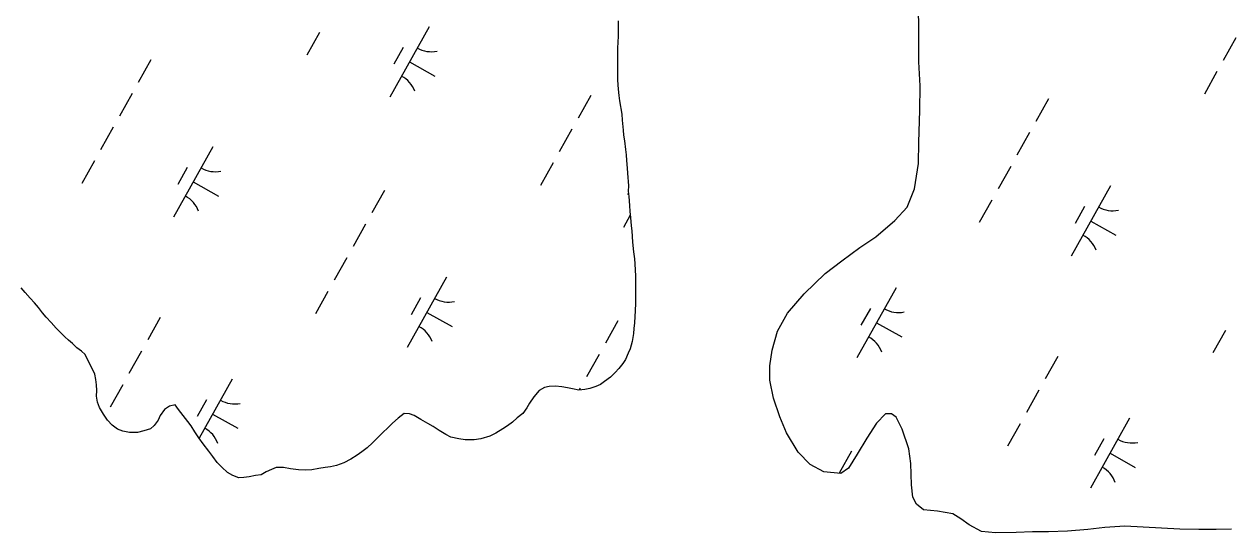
# Model space of a CAD drawing. Extents: x 3923531 to 3943530, y 207391 to 229799.
# Drawn here: x 3933948 to 3934698, y 210726 to 211043 of the extents above; entities that cross this region are included whole.
import ezdxf

# ---------------------------------------------------------------- set-up
doc = ezdxf.new("R2010")
doc.units = 0
doc.layers.add('V-TOPO-SHOR', color=7, linetype='Continuous')
doc.layers.add('V-WETL-SWMP', color=7, linetype='Continuous')

msp = doc.modelspace()

# ---------------------------------------------------------------- linework, layer by layer
at = {"layer": 'V-TOPO-SHOR'}
for points in [[(3934689.37, 210728.12), (3934678.5, 210728.24), (3934666.67, 210728.48), (3934632.59, 210730.36), (3934620.1, 210729.53), (3934609.54, 210728.14), (3934596.83, 210727.21), (3934584.99, 210726.8), (3934575.09, 210726.69), (3934564.87, 210726.37), (3934552.06, 210726.08), (3934543.36, 210727.04), (3934535.76, 210731), (3934530.53, 210734.82), (3934525.51, 210737.89), (3934516.06, 210739.61), (3934507.36, 210740.45), (3934502.98, 210743.95), (3934500.77, 210748.38), (3934499.89, 210755.92), (3934499.5, 210769.27), (3934498.2, 210778.43), (3934494.14, 210790.52), (3934490.24, 210797.99), (3934487.36, 210800.17), (3934483.7, 210800.1), (3934478.15, 210794.25), (3934472.02, 210784.96), (3934466.1, 210775.01), (3934460.73, 210766.25), (3934455.86, 210763.08), (3934445.43, 210764.05), (3934436.77, 210768.67), (3934429.32, 210776.39), (3934422.14, 210788.3), (3934418.05, 210798.35), (3934414.09, 210809.91), (3934411.74, 210821.12), (3934411.73, 210829.95), (3934413.24, 210839.83), (3934416.48, 210851.52), (3934422.85, 210862.85), (3934433.2, 210874.79), (3934446.14, 210887.34), (3934456.56, 210895.3), (3934467.84, 210903.67), (3934477.6, 210910.34), (3934489.54, 210920.32), (3934497.17, 210928.74), (3934501.81, 210940.09), (3934504.24, 210955.88), (3934504.5, 210969.22), (3934505.03, 210988.9), (3934505.31, 211004.18), (3934504.51, 211019.14), (3934504.41, 211040.01), (3934503.93, 211064.66)], [(3934317.52, 211044.59), (3934317.48, 211040.62), (3934317.42, 211035.32), (3934317.21, 211031.19), (3934317.17, 211027.88), (3934317.08, 211019.6), (3934317.04, 211015.8), (3934317, 211012.49), (3934317.11, 211007.68), (3934317.55, 211002.05), (3934318, 210998.08), (3934318.3, 210994.93), (3934319.7, 210986.64), (3934319.98, 210982.83), (3934320.58, 210976.53)], [(3934320.58, 210976.53), (3934320.87, 210973.38), (3934321.5, 210969.9), (3934322.1, 210964.6), (3934322.4, 210961.28), (3934322.69, 210957.8), (3934323.13, 210953), (3934323.26, 210949.85), (3934323.84, 210941.9), (3934323.8, 210938.59), (3934324.1, 210935.28), (3934324.53, 210929.81), (3934324.82, 210926), (3934325.11, 210922.36), (3934325.55, 210917.06), (3934326.01, 210913.91), (3934326.43, 210906.95), (3934327.03, 210900.99), (3934327.64, 210896.51), (3934327.77, 210893.37), (3934328.18, 210885.75), (3934328.32, 210882.6), (3934328.23, 210874.82), (3934328.17, 210868.87), (3934328.12, 210864.4), (3934327.7, 210856.79), (3934327.33, 210853.15), (3934326.96, 210850.01), (3934326.25, 210845.22), (3934324.88, 210840.6), (3934323.69, 210837.8), (3934321.99, 210834.01), (3934320.47, 210831.38), (3934317.95, 210828.26), (3934315.61, 210825.8), (3934312.76, 210823.02), (3934309.09, 210820.25), (3934306.59, 210818.45), (3934303.6, 210817.16), (3934299.94, 210815.88), (3934296.79, 210815.25), (3934292.98, 210814.96), (3934289.18, 210815.67), (3934285.88, 210816.36), (3934282.41, 210816.9), (3934278.44, 210817.27), (3934274.63, 210817.15), (3934271.65, 210816.52), (3934268.31, 210814.57), (3934264.96, 210810.8), (3934262.43, 210806.69), (3934260.75, 210803.9), (3934258.23, 210800.45), (3934254.72, 210797.68), (3934251.71, 210795.06), (3934248.71, 210792.77), (3934245.87, 210790.82), (3934241.37, 210788.06), (3934237.71, 210786.28), (3934232.07, 210784.68), (3934227.93, 210784.07), (3934222.29, 210783.96), (3934218.33, 210784.5), (3934213.54, 210785.55), (3934210.25, 210787.24), (3934206.14, 210789.77), (3934202.36, 210792.29), (3934199.07, 210794.15), (3934194.79, 210796.68), (3934190.68, 210799.04), (3934187.71, 210800.07), (3934184.41, 210800.27), (3934180.73, 210797.5), (3934177.22, 210794.39), (3934174.05, 210791.28), (3934171.37, 210788.66), (3934167.85, 210785.22), (3934164.68, 210782.11), (3934161.33, 210779.01), (3934158, 210776.56), (3934155.16, 210774.44), (3934151.32, 210772), (3934147, 210769.73), (3934142.34, 210767.96), (3934138.52, 210767.17), (3934135.38, 210766.71), (3934131.4, 210766.1), (3934127.08, 210765.32), (3934122.78, 210765.03), (3934118.65, 210765.41), (3934113.85, 210765.96), (3934109.39, 210766.83), (3934104.76, 210766.72), (3934101.93, 210765.59), (3934098.6, 210763.97), (3934095.6, 210762.18), (3934091.96, 210761.73), (3934087.98, 210760.94), (3934084.83, 210760.48), (3934081.68, 210760.35), (3934077.89, 210761.72)], [(3933986, 210837.05), (3933983.7, 210839.05), (3933980.91, 210841.24), (3933978.13, 210843.92), (3933975.67, 210845.93), (3933973.38, 210848.11), (3933970.59, 210850.95), (3933968.14, 210853.46), (3933964.87, 210856.97), (3933961.76, 210860.32), (3933959.64, 210862.99), (3933957.02, 210866.33), (3933954.57, 210869.17), (3933951.96, 210872.18), (3933948.85, 210875.69), (3933946.23, 210878.53)], [(3934077.89, 210761.72), (3934074.6, 210763.74), (3934071, 210766.92), (3934068.21, 210769.93), (3934065.44, 210773.61), (3934063, 210776.94), (3934059.4, 210781.45), (3934056.8, 210785.29), (3934054.35, 210788.96), (3934052.08, 210792.62), (3934049.96, 210795.29), (3934047.02, 210799.13), (3934044.08, 210802.8), (3934041.96, 210805.64), (3934038.47, 210804.85), (3934035.47, 210802.9), (3934032.62, 210799.12), (3934031.43, 210796.16), (3934029.07, 210792.88), (3934026.73, 210790.75), (3934022.58, 210789.47), (3934018.6, 210788.52), (3934013.63, 210788.58), (3934009.5, 210789.29), (3934006.21, 210790.64), (3934002.93, 210793.16), (3933999.98, 210796.17), (3933997.54, 210799.84), (3933994.94, 210804.01), (3933993.65, 210807.5), (3933993.19, 210811.15), (3933993.23, 210814.62), (3933993.1, 210818.1), (3933992.81, 210821.58), (3933992.19, 210824.89), (3933986, 210837.05)], [(3934698.95, 210728.34), (3934689.37, 210728.12)]]:
    msp.add_lwpolyline(points, dxfattribs=at)
at = {"layer": 'V-WETL-SWMP'}
for p, q in [((3934199.88, 211040.84), (3934175.49, 210997.19)), ((3934131.79, 211037.3), (3934123.99, 211023.33)), ((3934701.53, 211033.96), (3934693.72, 211019.99)), ((3934183.88, 211028.01), (3934178.02, 211017.54)), ((3934026.92, 211020.28), (3934019.12, 211006.31)), ((3934187.68, 211019.01), (3934203.4, 211010.23)), ((3934689.82, 211013.01), (3934682.02, 210999.04)), ((3934015.22, 210999.33), (3934007.41, 210985.36)), ((3934300.41, 210998.08), (3934292.61, 210984.11)), ((3934584.96, 210995.99), (3934577.15, 210982.03)), ((3934003.51, 210978.38), (3933995.71, 210964.41)), ((3934288.71, 210977.13), (3934280.9, 210963.16)), ((3934573.25, 210975.04), (3934565.45, 210961.07)), ((3934065.47, 210966.19), (3934041.09, 210922.54)), ((3933991.81, 210957.43), (3933984, 210943.46)), ((3934049.47, 210953.37), (3934043.62, 210942.89)), ((3934277, 210956.17), (3934269.2, 210942.21)), ((3934561.55, 210954.09), (3934553.74, 210940.12)), ((3934053.28, 210944.36), (3934068.99, 210935.59)), ((3934172.14, 210939.16), (3934164.33, 210925.19)), ((3934323.89, 210937.58), (3934323.24, 210936.41)), ((3934623.51, 210941.9), (3934599.12, 210898.25)), ((3934549.84, 210933.14), (3934542.04, 210919.17)), ((3934607.5, 210929.08), (3934601.65, 210918.6)), ((3934325, 210923.75), (3934320.71, 210916.06)), ((3934160.43, 210918.21), (3934152.63, 210904.24)), ((3934611.31, 210920.08), (3934627.03, 210911.3)), ((3934148.73, 210897.25), (3934140.92, 210883.28)), ((3934210.69, 210885.06), (3934186.3, 210841.41)), ((3934137.02, 210876.3), (3934129.22, 210862.33)), ((3934490.3, 210878.59), (3934465.92, 210834.94)), ((3934194.68, 210872.24), (3934188.83, 210861.76)), ((3934198.49, 210863.24), (3934214.21, 210854.46)), ((3934474.3, 210865.76), (3934468.45, 210855.29)), ((3934032.81, 210860.12), (3934025, 210846.15)), ((3934317.35, 210858.03), (3934309.55, 210844.07)), ((3934478.11, 210856.76), (3934493.83, 210847.98)), ((3934695.05, 210852.01), (3934687.25, 210838.04)), ((3934021.1, 210839.17), (3934013.3, 210825.2)), ((3934305.64, 210837.08), (3934297.84, 210823.11)), ((3934590.84, 210835.83), (3934583.04, 210821.86)), ((3934009.4, 210818.21), (3934001.59, 210804.25)), ((3934077.48, 210821.75), (3934056.97, 210785.03)), ((3934293.94, 210816.13), (3934293.3, 210814.99)), ((3934061.48, 210808.93), (3934055.63, 210798.45)), ((3934579.14, 210814.88), (3934571.33, 210800.91)), ((3934065.29, 210799.93), (3934081.01, 210791.15)), ((3934567.43, 210793.93), (3934559.63, 210779.96)), ((3934635.52, 210797.46), (3934611.13, 210753.81)), ((3934619.52, 210784.64), (3934613.66, 210774.16)), ((3934462.56, 210776.91), (3934454.89, 210763.17)), ((3934623.33, 210775.64), (3934639.04, 210766.86))]:
    msp.add_line(p, q, dxfattribs=at)
for points in [[(3934689.37, 210728.12), (3934678.5, 210728.24), (3934666.67, 210728.48), (3934632.59, 210730.36), (3934620.1, 210729.53), (3934609.54, 210728.14), (3934596.83, 210727.21), (3934584.99, 210726.8), (3934575.09, 210726.69), (3934564.87, 210726.37), (3934552.06, 210726.08), (3934543.36, 210727.04), (3934535.76, 210731), (3934530.53, 210734.82), (3934525.51, 210737.89), (3934516.06, 210739.61), (3934507.36, 210740.46), (3934502.98, 210743.95), (3934500.77, 210748.38), (3934499.89, 210755.92), (3934499.5, 210769.27), (3934498.2, 210778.43), (3934494.14, 210790.52), (3934490.24, 210797.99), (3934487.36, 210800.17), (3934483.7, 210800.1), (3934478.15, 210794.25), (3934472.02, 210784.96), (3934466.1, 210775.01), (3934460.73, 210766.25), (3934455.86, 210763.08), (3934445.43, 210764.05), (3934436.77, 210768.67), (3934429.32, 210776.39), (3934422.14, 210788.3), (3934418.05, 210798.35), (3934414.09, 210809.91), (3934411.74, 210821.12), (3934411.73, 210829.95), (3934413.23, 210839.83), (3934416.48, 210851.52), (3934422.85, 210862.85), (3934433.2, 210874.79), (3934446.14, 210887.34), (3934456.56, 210895.3), (3934467.84, 210903.67), (3934477.6, 210910.34), (3934489.54, 210920.32), (3934497.16, 210928.74), (3934501.81, 210940.09), (3934504.24, 210955.88), (3934504.5, 210969.22), (3934505.03, 210988.9), (3934505.31, 211004.18), (3934504.51, 211019.14), (3934504.41, 211040.01), (3934503.93, 211064.66)], [(3934317.52, 211044.59), (3934317.48, 211040.62), (3934317.42, 211035.32), (3934317.21, 211031.19), (3934317.17, 211027.88), (3934317.08, 211019.6), (3934317.04, 211015.8), (3934317, 211012.49), (3934317.11, 211007.69), (3934317.55, 211002.05), (3934318, 210998.08), (3934318.3, 210994.93), (3934319.7, 210986.64), (3934319.98, 210982.83), (3934320.58, 210976.53), (3934320.87, 210973.38), (3934321.5, 210969.9), (3934322.1, 210964.6), (3934322.4, 210961.28), (3934322.69, 210957.8), (3934323.13, 210953), (3934323.26, 210949.85), (3934323.84, 210941.9), (3934323.8, 210938.59), (3934324.1, 210935.28), (3934324.53, 210929.81), (3934324.82, 210926), (3934325.11, 210922.36), (3934325.55, 210917.06), (3934326.01, 210913.91), (3934326.43, 210906.95), (3934327.03, 210900.99), (3934327.64, 210896.51), (3934327.77, 210893.36), (3934328.19, 210885.75), (3934328.32, 210882.6), (3934328.23, 210874.82), (3934328.17, 210868.86), (3934328.12, 210864.4), (3934327.7, 210856.79), (3934327.33, 210853.15), (3934326.96, 210850.01), (3934326.25, 210845.22), (3934324.87, 210840.6), (3934323.69, 210837.8), (3934321.99, 210834.01), (3934320.47, 210831.38), (3934317.95, 210828.26), (3934315.61, 210825.8), (3934312.76, 210823.02), (3934309.09, 210820.25), (3934306.59, 210818.46)], [(3933980.91, 210841.24), (3933978.13, 210843.92), (3933975.67, 210845.93), (3933973.38, 210848.11), (3933970.59, 210850.95), (3933968.14, 210853.46), (3933964.87, 210856.97), (3933961.76, 210860.32), (3933959.64, 210862.99), (3933957.02, 210866.33), (3933954.57, 210869.17), (3933951.96, 210872.18), (3933948.85, 210875.69), (3933946.23, 210878.53)], [(3934306.59, 210818.46), (3934303.6, 210817.16), (3934299.94, 210815.88), (3934296.79, 210815.25), (3934292.98, 210814.96), (3934289.18, 210815.67), (3934285.88, 210816.37), (3934282.41, 210816.9), (3934278.44, 210817.27), (3934274.63, 210817.15), (3934271.65, 210816.52), (3934268.31, 210814.57), (3934264.96, 210810.8), (3934262.43, 210806.69), (3934260.75, 210803.9), (3934258.23, 210800.45), (3934254.72, 210797.68), (3934251.71, 210795.06), (3934248.71, 210792.77), (3934245.87, 210790.82), (3934241.37, 210788.06), (3934237.71, 210786.28), (3934232.07, 210784.68), (3934227.92, 210784.07), (3934222.29, 210783.96), (3934218.33, 210784.5), (3934213.54, 210785.55), (3934210.25, 210787.24), (3934206.14, 210789.77), (3934202.36, 210792.29), (3934199.07, 210794.15), (3934194.79, 210796.68), (3934190.68, 210799.04), (3934187.71, 210800.07), (3934184.41, 210800.27), (3934180.73, 210797.5), (3934177.23, 210794.39), (3934174.05, 210791.28), (3934171.37, 210788.66), (3934167.85, 210785.22), (3934164.68, 210782.11), (3934161.33, 210779.01), (3934158, 210776.56), (3934155.16, 210774.44), (3934151.32, 210772), (3934147, 210769.73), (3934142.34, 210767.96), (3934138.53, 210767.18), (3934135.38, 210766.71), (3934131.4, 210766.1), (3934127.09, 210765.32), (3934122.78, 210765.03), (3934118.65, 210765.41), (3934113.85, 210765.96), (3934109.39, 210766.83), (3934104.76, 210766.72), (3934101.93, 210765.59), (3934098.6, 210763.97), (3934095.6, 210762.18), (3934091.96, 210761.73), (3934087.98, 210760.95), (3934084.83, 210760.48), (3934081.68, 210760.35), (3934077.89, 210761.72), (3934074.6, 210763.74), (3934070.99, 210766.93), (3934068.21, 210769.93), (3934065.44, 210773.61), (3934063, 210776.94), (3934059.4, 210781.45), (3934056.8, 210785.29), (3934054.35, 210788.96), (3934052.08, 210792.62), (3934049.96, 210795.29), (3934047.02, 210799.13), (3934044.08, 210802.81), (3934041.96, 210805.64), (3934038.48, 210804.85), (3934035.47, 210802.9), (3934032.62, 210799.13), (3934031.43, 210796.16), (3934029.07, 210792.88), (3934026.73, 210790.75), (3934022.58, 210789.47), (3934018.6, 210788.52), (3934013.63, 210788.58), (3934009.5, 210789.28), (3934006.21, 210790.64), (3934002.93, 210793.16), (3933999.98, 210796.18), (3933997.54, 210799.84), (3933994.94, 210804.01), (3933993.65, 210807.5), (3933993.19, 210811.15), (3933993.23, 210814.62), (3933993.1, 210818.1), (3933992.81, 210821.58), (3933992.19, 210824.89), (3933986, 210837.05), (3933983.7, 210839.06), (3933980.91, 210841.24)], [(3934698.95, 210728.34), (3934689.37, 210728.12)]]:
    msp.add_lwpolyline(points, dxfattribs=at)
for centre, start, end in [((3934201.36, 211043.01), 240.03808, 281.58174), ((3934174.42, 210994.78), 20.03808, 61.58174), ((3934066.96, 210968.36), 240.03808, 281.58174), ((3934040.02, 210920.13), 20.03808, 61.58174), ((3934624.99, 210944.07), 240.03808, 281.58174), ((3934598.05, 210895.85), 20.03808, 61.58174), ((3934212.17, 210887.24), 240.03808, 281.58174), ((3934491.79, 210880.76), 240.03808, 281.58174), ((3934185.23, 210839.01), 20.03808, 61.58174), ((3934464.85, 210832.53), 20.03808, 61.58174), ((3934078.97, 210823.92), 240.03808, 281.58174), ((3934052.03, 210775.7), 20.03808, 61.58174), ((3934637, 210799.64), 240.03808, 281.58174), ((3934610.06, 210751.41), 20.03808, 61.58174)]:
    msp.add_arc(centre, 17.62, start, end, dxfattribs=at)

doc.saveas('drawing.dxf')
